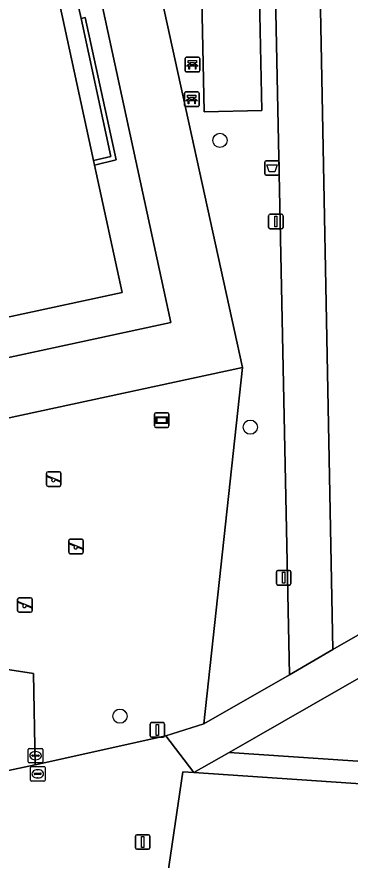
# Model space of a CAD drawing. Extents: x 163683 to 164494, y 382709 to 383872.
# Drawn here: x 164160.7 to 164183.5, y 383281.1 to 383339 of the extents above; entities that cross this region are included whole.
import ezdxf

# ---------------------------------------------------------------- set-up
doc = ezdxf.new("R2010")
doc.units = 0
for name, color, linetype in [('IMGEO_Afvalbak', 7, 'Continuous'), ('IMGEO_Bank', 7, 'Continuous'), ('IMGEO_Boom', 7, 'Continuous'), ('IMGEO_Groenvoorziening', 7, 'Continuous'), ('IMGEO_Lichtmast', 7, 'Continuous'), ('IMGEO_Muur', 7, 'Continuous'), ('IMGEO_Pand', 7, 'Continuous'), ('IMGEO_Reclamebord', 7, 'Continuous'), ('IMGEO_Rioolput', 7, 'Continuous'), ('IMGEO_Speelvoorziening', 7, 'Continuous'), ('IMGEO_Terreindeel_halfverhard', 7, 'Continuous'), ('IMGEO_Verkeersbordpaal', 7, 'Continuous'), ('IMGEO_Voetpad_gesloten', 7, 'Continuous'), ('IMGEO_Voetpad_open', 7, 'Continuous')]:
    doc.layers.add(name, color=color, linetype=linetype)

msp = doc.modelspace()

# ---------------------------------------------------------------- linework, layer by layer
at = {"layer": 'IMGEO_Afvalbak'}
for p, q in [((164177.656, 383328.22), (164177.656, 383329.02)), ((164177.656, 383329.02), (164177.656, 383328.22)), ((164177.756, 383329.12), (164178.546, 383329.12)), ((164178.546, 383329.12), (164177.756, 383329.12)), ((164178.646, 383329.02), (164178.646, 383328.22)), ((164178.646, 383328.22), (164178.646, 383329.02)), ((164178.546, 383328.12), (164177.756, 383328.12)), ((164177.756, 383328.12), (164178.546, 383328.12))]:
    msp.add_line(p, q, dxfattribs=at)
msp.add_lwpolyline([(164177.799, 383328.834), (164178.503, 383328.834), (164178.354, 383328.364), (164177.948, 383328.364), (164177.799, 383328.834)], dxfattribs=at)
for centre, start, end in [((164177.756, 383329.02), 90, 180), ((164177.756, 383329.02), 90, 180), ((164178.546, 383329.02), 0, 90), ((164178.546, 383329.02), 360, 90), ((164177.756, 383328.22), 180, 270), ((164177.756, 383328.22), 180, 270), ((164178.546, 383328.22), 270, 0), ((164178.546, 383328.22), 270, 0)]:
    msp.add_arc(centre, 0.1, start, end, dxfattribs=at)
at = {"layer": 'IMGEO_Bank'}
for p, q in [((164172.19, 383335.291), (164172.19, 383336.132)), ((164172.19, 383336.132), (164172.19, 383335.291)), ((164172.265, 383336.216), (164173.106, 383336.216)), ((164173.106, 383336.216), (164172.265, 383336.216)), ((164173.19, 383336.141), (164173.19, 383335.3)), ((164173.19, 383335.3), (164173.19, 383336.141)), ((164172.887, 383335.614), (164172.494, 383335.614)), ((164172.499, 383335.722), (164172.499, 383335.828)), ((164172.543, 383335.828), (164172.543, 383335.722)), ((164172.831, 383335.834), (164172.549, 383335.834)), ((164172.549, 383335.716), (164172.831, 383335.716)), ((164172.837, 383335.722), (164172.837, 383335.828)), ((164172.881, 383335.828), (164172.881, 383335.722)), ((164173.115, 383335.216), (164172.274, 383335.216)), ((164172.274, 383335.216), (164173.115, 383335.216)), ((164172.144, 383332.911), (164172.144, 383333.752)), ((164172.144, 383333.752), (164172.144, 383332.911)), ((164172.219, 383333.836), (164173.06, 383333.836)), ((164173.06, 383333.836), (164172.219, 383333.836)), ((164173.144, 383333.761), (164173.144, 383332.92)), ((164173.144, 383332.92), (164173.144, 383333.761)), ((164172.841, 383333.234), (164172.448, 383333.234)), ((164172.453, 383333.342), (164172.453, 383333.448)), ((164172.497, 383333.448), (164172.497, 383333.342)), ((164172.785, 383333.454), (164172.503, 383333.454)), ((164172.503, 383333.336), (164172.785, 383333.336)), ((164172.791, 383333.342), (164172.791, 383333.448)), ((164172.835, 383333.448), (164172.835, 383333.342)), ((164173.069, 383332.836), (164172.228, 383332.836)), ((164172.228, 383332.836), (164173.069, 383332.836))]:
    msp.add_line(p, q, dxfattribs=at)
for points in [[(164172.493, 383335.834), (164172.407, 383335.834), (164172.407, 383335.995), (164172.97, 383335.995), (164172.97, 383335.834), (164172.887, 383335.834)], [(164172.437, 383335.614), (164172.295, 383335.614), (164172.407, 383335.716), (164172.493, 383335.716)], [(164172.487, 383335.607), (164172.487, 383335.4), (164172.444, 383335.4), (164172.444, 383335.607)], [(164172.887, 383335.716), (164172.97, 383335.716), (164173.082, 383335.614), (164172.943, 383335.614)], [(164172.937, 383335.607), (164172.937, 383335.4), (164172.893, 383335.4), (164172.893, 383335.607)], [(164172.447, 383333.454), (164172.361, 383333.454), (164172.361, 383333.615), (164172.924, 383333.615), (164172.924, 383333.454), (164172.841, 383333.454)], [(164172.391, 383333.234), (164172.249, 383333.234), (164172.361, 383333.336), (164172.447, 383333.336)], [(164172.441, 383333.227), (164172.441, 383333.02), (164172.398, 383333.02), (164172.398, 383333.227)], [(164172.841, 383333.336), (164172.924, 383333.336), (164173.036, 383333.234), (164172.897, 383333.234)], [(164172.891, 383333.227), (164172.891, 383333.02), (164172.847, 383333.02), (164172.847, 383333.227)]]:
    msp.add_lwpolyline(points, dxfattribs=at)
for centre, radius, start, end in [((164172.268, 383336.138), 0.0779, 92.4484, 184.28452), ((164172.268, 383336.138), 0.0779, 92.4484, 184.28452), ((164173.112, 383336.138), 0.0779, 2.4484, 94.28452), ((164173.112, 383336.138), 0.0779, 2.4484, 94.28452), ((164172.268, 383335.294), 0.0779, 182.4484, 274.28452), ((164172.268, 383335.294), 0.0779, 182.4484, 274.28452), ((164172.437, 383335.607), 0.00671, 2.89567, 87.10433), ((164172.494, 383335.607), 0.00671, 92.89567, 177.10433), ((164172.492, 383335.827), 0.00671, 2.89567, 87.10433), ((164172.492, 383335.723), 0.00671, 272.89567, 357.10433), ((164172.549, 383335.827), 0.00671, 92.89567, 177.10433), ((164172.549, 383335.723), 0.00671, 182.89567, 267.10433), ((164172.831, 383335.827), 0.00671, 2.89567, 87.10433), ((164172.831, 383335.723), 0.00671, 272.89567, 357.10433), ((164172.888, 383335.827), 0.00671, 92.89567, 177.10433), ((164172.888, 383335.723), 0.00671, 182.89567, 267.10433), ((164172.886, 383335.607), 0.00671, 2.89567, 87.10433), ((164172.943, 383335.607), 0.00671, 92.89567, 177.10433), ((164173.112, 383335.294), 0.0779, 272.4484, 4.28452), ((164173.112, 383335.294), 0.0779, 272.4484, 4.28452), ((164172.222, 383333.758), 0.0779, 92.4484, 184.28452), ((164172.222, 383333.758), 0.0779, 92.4484, 184.28452), ((164173.066, 383333.758), 0.0779, 2.4484, 94.28452), ((164173.066, 383333.758), 0.0779, 2.4484, 94.28452), ((164172.391, 383333.227), 0.00671, 2.89567, 87.10433), ((164172.448, 383333.227), 0.00671, 92.89567, 177.10433), ((164172.446, 383333.447), 0.00671, 2.89567, 87.10433), ((164172.446, 383333.343), 0.00671, 272.89567, 357.10433), ((164172.503, 383333.447), 0.00671, 92.89567, 177.10433), ((164172.503, 383333.343), 0.00671, 182.89567, 267.10433), ((164172.785, 383333.447), 0.00671, 2.89567, 87.10433), ((164172.785, 383333.343), 0.00671, 272.89567, 357.10433), ((164172.842, 383333.447), 0.00671, 92.89567, 177.10433), ((164172.842, 383333.343), 0.00671, 182.89567, 267.10433), ((164172.84, 383333.227), 0.00671, 2.89567, 87.10433), ((164172.897, 383333.227), 0.00671, 92.89567, 177.10433), ((164172.222, 383332.914), 0.0779, 182.4484, 274.28452), ((164172.222, 383332.914), 0.0779, 182.4484, 274.28452), ((164173.066, 383332.914), 0.0779, 272.4484, 4.28452), ((164173.066, 383332.914), 0.0779, 272.4484, 4.28452)]:
    msp.add_arc(centre, radius, start, end, dxfattribs=at)
at = {"layer": 'IMGEO_Boom'}
for centre in [(164174.58, 383330.514), (164176.657, 383310.846), (164167.72, 383291.024)]:
    msp.add_circle(centre, 0.489, dxfattribs=at)
at = {"layer": 'IMGEO_Groenvoorziening'}
for points in [[(164119.156, 383296.39), (164121.819, 383296.004), (164122.79, 383307.57), (164171.2, 383318.018), (164162.016, 383360.502), (164160.187, 383360.532), (164165.055, 383338.875), (164165.344, 383338.944), (164167.451, 383329.183), (164165.973, 383328.818), (164167.864, 383320.086), (164121.192, 383310.032)], [(164176.118, 383314.94), (164173.48, 383290.49), (164179.349, 383293.867), (164178.3, 383344.874), (164178.269, 383345.547), (164178.125, 383353.125), (164166.939, 383359.629), (164166.931, 383360.421), (164166.15, 383360.434)], [(164177.456, 383332.556), (164173.507, 383332.471), (164173.107, 383351.167), (164177.056, 383351.252)], [(164181.251, 383351.41), (164182.325, 383295.595), (164215.972, 383314.881), (164206.649, 383336.883)], [(164216.924, 383312.436), (164175.219, 383288.541), (164228.468, 383284.936)]]:
    msp.add_lwpolyline(points, close=True, dxfattribs=at)
msp.add_lwpolyline([(164130.633, 383298.769), (164161.803, 383293.945), (164161.895, 383287.693), (164170.869, 383289.667), (164173.48, 383290.49), (164176.118, 383314.94), (164129.776, 383304.956)], dxfattribs=at)
at = {"layer": 'IMGEO_Lichtmast'}
for p, q in [((164177.918, 383324.551), (164177.918, 383325.351)), ((164177.918, 383325.351), (164177.918, 383324.551)), ((164178.018, 383325.451), (164178.808, 383325.451)), ((164178.808, 383325.451), (164178.018, 383325.451)), ((164178.908, 383325.351), (164178.908, 383324.551)), ((164178.908, 383324.551), (164178.908, 383325.351)), ((164178.808, 383324.451), (164178.018, 383324.451)), ((164178.018, 383324.451), (164178.808, 383324.451)), ((164178.451, 383300.115), (164178.451, 383300.915)), ((164178.451, 383300.915), (164178.451, 383300.115)), ((164178.551, 383301.015), (164179.341, 383301.015)), ((164179.341, 383301.015), (164178.551, 383301.015)), ((164179.441, 383300.915), (164179.441, 383300.115)), ((164179.441, 383300.115), (164179.441, 383300.915)), ((164179.341, 383300.015), (164178.551, 383300.015)), ((164178.551, 383300.015), (164179.341, 383300.015)), ((164168.787, 383281.99), (164168.787, 383282.79)), ((164168.787, 383282.79), (164168.787, 383281.99)), ((164168.887, 383282.89), (164169.677, 383282.89)), ((164169.677, 383282.89), (164168.887, 383282.89)), ((164169.777, 383282.79), (164169.777, 383281.99)), ((164169.777, 383281.99), (164169.777, 383282.79)), ((164169.677, 383281.89), (164168.887, 383281.89)), ((164168.887, 383281.89), (164169.677, 383281.89))]:
    msp.add_line(p, q, dxfattribs=at)
for points in [[(164178.338, 383325.326), (164178.488, 383325.326), (164178.488, 383324.576), (164178.338, 383324.576), (164178.338, 383325.326)], [(164178.871, 383300.89), (164179.021, 383300.89), (164179.021, 383300.14), (164178.871, 383300.14), (164178.871, 383300.89)], [(164169.207, 383282.765), (164169.357, 383282.765), (164169.357, 383282.015), (164169.207, 383282.015), (164169.207, 383282.765)]]:
    msp.add_lwpolyline(points, dxfattribs=at)
for centre, start, end in [((164178.018, 383325.351), 90, 180), ((164178.018, 383325.351), 90, 180), ((164178.808, 383325.351), 0, 90), ((164178.808, 383325.351), 360, 90), ((164178.018, 383324.551), 180, 270), ((164178.018, 383324.551), 180, 270), ((164178.808, 383324.551), 270, 0), ((164178.808, 383324.551), 270, 0), ((164178.551, 383300.915), 90, 180), ((164178.551, 383300.915), 90, 180), ((164179.341, 383300.915), 0, 90), ((164179.341, 383300.915), 360, 90), ((164178.551, 383300.115), 180, 270), ((164178.551, 383300.115), 180, 270), ((164179.341, 383300.115), 270, 0), ((164179.341, 383300.115), 270, 0), ((164168.887, 383282.79), 90, 180), ((164168.887, 383282.79), 90, 180), ((164169.677, 383282.79), 0, 90), ((164169.677, 383282.79), 360, 90), ((164168.887, 383281.99), 180, 270), ((164168.887, 383281.99), 180, 270), ((164169.677, 383281.99), 270, 0), ((164169.677, 383281.99), 270, 0)]:
    msp.add_arc(centre, 0.1, start, end, dxfattribs=at)
at = {"layer": 'IMGEO_Muur'}
msp.add_lwpolyline([(164165.973, 383328.818), (164167.451, 383329.183), (164165.344, 383338.944), (164165.055, 383338.875), (164167.088, 383329.415), (164165.905, 383329.135)], close=True, dxfattribs=at)
at = {"layer": 'IMGEO_Pand'}
msp.add_lwpolyline([(164121.192, 383310.032), (164167.864, 383320.086), (164165.973, 383328.818), (164165.905, 383329.135), (164160.295, 383355.04)], dxfattribs=at)
msp.add_lwpolyline([(164267.45, 383294.04), (164266.219, 383293.698), (164249.278, 383288.989), (164229.119, 383283.385), (164228.98, 383283.346), (164172.791, 383287.15), (164172.045, 383287.201), (164169.075, 383267.189), (164226.404, 383258.636), (164231.651, 383260.087), (164231.096, 383262.034), (164235.928, 383263.381), (164236.464, 383261.459), (164240.908, 383245.525), (164257.984, 383248.406), (164278.847, 383251.925), (164276.385, 383260.917), (164276.645, 383260.989)], close=True, dxfattribs=at)
at = {"layer": 'IMGEO_Reclamebord'}
for p, q in [((164170.085, 383310.926), (164170.085, 383311.726)), ((164170.085, 383311.726), (164170.085, 383310.926)), ((164170.185, 383311.826), (164170.975, 383311.826)), ((164170.975, 383311.826), (164170.185, 383311.826)), ((164171.075, 383311.726), (164171.075, 383310.926)), ((164171.075, 383310.926), (164171.075, 383311.726)), ((164170.975, 383310.826), (164170.185, 383310.826)), ((164170.185, 383310.826), (164170.975, 383310.826))]:
    msp.add_line(p, q, dxfattribs=at)
for points in [[(164170.186, 383311.558), (164170.974, 383311.558), (164170.974, 383311.094), (164170.186, 383311.094), (164170.186, 383311.558)], [(164170.251, 383311.493), (164170.251, 383311.159), (164170.909, 383311.159), (164170.909, 383311.493), (164170.251, 383311.493)]]:
    msp.add_lwpolyline(points, dxfattribs=at)
for centre, start, end in [((164170.185, 383311.726), 90, 180), ((164170.185, 383311.726), 90, 180), ((164170.975, 383311.726), 0, 90), ((164170.975, 383311.726), 360, 90), ((164170.185, 383310.926), 180, 270), ((164170.185, 383310.926), 180, 270), ((164170.975, 383310.926), 270, 0), ((164170.975, 383310.926), 270, 0)]:
    msp.add_arc(centre, 0.1, start, end, dxfattribs=at)
at = {"layer": 'IMGEO_Rioolput'}
for p, q in [((164161.43, 383287.889), (164161.43, 383288.741)), ((164161.505, 383288.815), (164162.357, 383288.815)), ((164161.918, 383288.595), (164161.943, 383288.595)), ((164162.431, 383288.741), (164162.431, 383287.889)), ((164161.689, 383288.309), (164161.689, 383288.321)), ((164162.127, 383288.272), (164161.729, 383288.272)), ((164161.732, 383288.358), (164162.13, 383288.358)), ((164161.941, 383288.035), (164161.916, 383288.035)), ((164162.173, 383288.321), (164162.173, 383288.309)), ((164162.357, 383287.815), (164161.505, 383287.815)), ((164161.583, 383286.642), (164161.583, 383287.494)), ((164161.658, 383287.568), (164162.51, 383287.568)), ((164162.071, 383287.348), (164162.096, 383287.348)), ((164162.584, 383287.494), (164162.584, 383286.642)), ((164161.842, 383287.062), (164161.842, 383287.074)), ((164162.28, 383287.025), (164161.882, 383287.025)), ((164161.885, 383287.111), (164162.283, 383287.111)), ((164162.094, 383286.788), (164162.069, 383286.788)), ((164162.326, 383287.074), (164162.326, 383287.062)), ((164162.51, 383286.568), (164161.658, 383286.568))]:
    msp.add_line(p, q, dxfattribs=at)
for points in [[(164161.43, 383287.889), (164161.43, 383288.741)], [(164161.505, 383288.815), (164162.357, 383288.815)], [(164162.431, 383288.741), (164162.431, 383287.889)], [(164162.357, 383287.815), (164161.505, 383287.815)], [(164161.583, 383286.642), (164161.583, 383287.494)], [(164161.658, 383287.568), (164162.51, 383287.568)], [(164162.584, 383287.494), (164162.584, 383286.642)], [(164162.51, 383286.568), (164161.658, 383286.568)]]:
    msp.add_lwpolyline(points, dxfattribs=at)
for centre, radius, start, end in [((164161.507, 383288.739), 0.0765, 91.55205, 178.44795), ((164161.507, 383288.739), 0.0765, 91.55205, 178.44795), ((164162.355, 383288.739), 0.0765, 1.55205, 88.44795), ((164162.355, 383288.739), 0.0765, 1.55205, 88.44795), ((164161.507, 383287.891), 0.0765, 181.55205, 268.44795), ((164161.507, 383287.891), 0.0765, 181.55205, 268.44795), ((164161.729, 383288.318), 0.0403, 85.87752, 175.75265), ((164161.726, 383288.308), 0.0366, 178.93798, 274.71019), ((164162.13, 383288.315), 0.043, 264.86636, 352.45326), ((164162.134, 383288.32), 0.0386, 1.73085, 96.63898), ((164162.355, 383287.891), 0.0765, 271.55205, 358.44795), ((164162.355, 383287.891), 0.0765, 271.55205, 358.44795), ((164161.66, 383287.492), 0.0765, 91.55205, 178.44795), ((164161.66, 383287.492), 0.0765, 91.55205, 178.44795), ((164162.508, 383287.492), 0.0765, 1.55205, 88.44795), ((164162.508, 383287.492), 0.0765, 1.55205, 88.44795), ((164161.882, 383287.071), 0.0403, 85.87752, 175.75265), ((164161.879, 383287.061), 0.0366, 178.93798, 274.71019), ((164162.283, 383287.068), 0.043, 264.86636, 352.45326), ((164162.287, 383287.073), 0.0386, 1.73085, 96.63898), ((164161.66, 383286.644), 0.0765, 181.55205, 268.44795), ((164161.66, 383286.644), 0.0765, 181.55205, 268.44795), ((164162.508, 383286.644), 0.0765, 271.55205, 358.44795), ((164162.508, 383286.644), 0.0765, 271.55205, 358.44795)]:
    msp.add_arc(centre, radius, start, end, dxfattribs=at)
for centre, major_axis, ratio, start_param, end_param in [((164161.917, 383288.315), (-0.387, 0.002), 0.722429, 4.712389, 7.853982), ((164161.942, 383288.315), (-0.39, 0.002), 0.717154, 1.570796, 4.712389), ((164162.07, 383287.068), (-0.387, 0.002), 0.722429, 4.712389, 7.853982), ((164162.095, 383287.068), (-0.39, 0.002), 0.717154, 1.570796, 4.712389)]:
    msp.add_ellipse(centre, major_axis=major_axis, ratio=ratio, start_param=start_param, end_param=end_param, dxfattribs=at)
at = {"layer": 'IMGEO_Speelvoorziening'}
for p, q in [((164162.687, 383306.884), (164162.687, 383307.684)), ((164162.687, 383307.684), (164162.687, 383306.884)), ((164162.787, 383307.784), (164163.577, 383307.784)), ((164163.577, 383307.784), (164162.787, 383307.784)), ((164163.677, 383307.684), (164163.677, 383306.884)), ((164163.677, 383306.884), (164163.677, 383307.684)), ((164163.07, 383307.312), (164162.731, 383307.449)), ((164162.756, 383307.509), (164163.632, 383307.156)), ((164163.608, 383307.096), (164163.268, 383307.233)), ((164163.577, 383306.784), (164162.787, 383306.784)), ((164162.787, 383306.784), (164163.577, 383306.784)), ((164164.214, 383302.266), (164164.214, 383303.066)), ((164164.214, 383303.066), (164164.214, 383302.266)), ((164164.314, 383303.166), (164165.104, 383303.166)), ((164165.104, 383303.166), (164164.314, 383303.166)), ((164165.204, 383303.066), (164165.204, 383302.266)), ((164165.204, 383302.266), (164165.204, 383303.066)), ((164164.597, 383302.694), (164164.258, 383302.831)), ((164164.283, 383302.891), (164165.159, 383302.538)), ((164165.135, 383302.478), (164164.795, 383302.615)), ((164165.104, 383302.166), (164164.314, 383302.166)), ((164164.314, 383302.166), (164165.104, 383302.166)), ((164160.706, 383298.245), (164160.706, 383299.045)), ((164160.706, 383299.045), (164160.706, 383298.245)), ((164160.775, 383298.87), (164161.651, 383298.517)), ((164160.806, 383299.145), (164161.596, 383299.145)), ((164161.596, 383299.145), (164160.806, 383299.145)), ((164161.696, 383299.045), (164161.696, 383298.245)), ((164161.696, 383298.245), (164161.696, 383299.045)), ((164161.089, 383298.673), (164160.75, 383298.81)), ((164161.627, 383298.457), (164161.287, 383298.594)), ((164161.596, 383298.145), (164160.806, 383298.145)), ((164160.806, 383298.145), (164161.596, 383298.145))]:
    msp.add_line(p, q, dxfattribs=at)
for centre, radius, start, end in [((164162.787, 383307.684), 0.1, 90, 180), ((164162.787, 383307.684), 0.1, 90, 180), ((164163.577, 383307.684), 0.1, 0, 90), ((164163.577, 383307.684), 0.1, 360, 90), ((164162.744, 383307.479), 0.0327, 68.07798, 248.07798), ((164163.149, 383307.222), 0.12, 130.99278, 5.16318), ((164163.62, 383307.126), 0.0327, 248.07798, 68.07798), ((164162.787, 383306.884), 0.1, 180, 270), ((164162.787, 383306.884), 0.1, 180, 270), ((164163.577, 383306.884), 0.1, 270, 0), ((164163.577, 383306.884), 0.1, 270, 0), ((164164.314, 383303.066), 0.1, 90, 180), ((164164.314, 383303.066), 0.1, 90, 180), ((164165.104, 383303.066), 0.1, 0, 90), ((164165.104, 383303.066), 0.1, 360, 90), ((164164.271, 383302.861), 0.0327, 68.07798, 248.07798), ((164164.676, 383302.604), 0.12, 130.99278, 5.16318), ((164165.147, 383302.508), 0.0327, 248.07798, 68.07798), ((164164.314, 383302.266), 0.1, 180, 270), ((164164.314, 383302.266), 0.1, 180, 270), ((164165.104, 383302.266), 0.1, 270, 0), ((164165.104, 383302.266), 0.1, 270, 0), ((164160.806, 383299.045), 0.1, 90, 180), ((164160.806, 383299.045), 0.1, 90, 180), ((164160.763, 383298.84), 0.0327, 68.07798, 248.07798), ((164161.596, 383299.045), 0.1, 0, 90), ((164161.596, 383299.045), 0.1, 360, 90), ((164161.168, 383298.583), 0.12, 130.99278, 5.16318), ((164161.639, 383298.487), 0.0327, 248.07798, 68.07798), ((164160.806, 383298.245), 0.1, 180, 270), ((164160.806, 383298.245), 0.1, 180, 270), ((164161.596, 383298.245), 0.1, 270, 0), ((164161.596, 383298.245), 0.1, 270, 0)]:
    msp.add_arc(centre, radius, start, end, dxfattribs=at)
at = {"layer": 'IMGEO_Terreindeel_halfverhard'}
msp.add_lwpolyline([(164177.456, 383332.556), (164177.056, 383351.252), (164173.107, 383351.167), (164173.507, 383332.471)], close=True, dxfattribs=at)
at = {"layer": 'IMGEO_Verkeersbordpaal'}
for p, q in [((164169.79, 383289.678), (164169.79, 383290.478)), ((164169.79, 383290.478), (164169.79, 383289.678)), ((164169.89, 383290.578), (164170.68, 383290.578)), ((164170.68, 383290.578), (164169.89, 383290.578)), ((164170.78, 383290.478), (164170.78, 383289.678)), ((164170.78, 383289.678), (164170.78, 383290.478)), ((164170.68, 383289.578), (164169.89, 383289.578)), ((164169.89, 383289.578), (164170.68, 383289.578))]:
    msp.add_line(p, q, dxfattribs=at)
msp.add_lwpolyline([(164170.21, 383290.453), (164170.36, 383290.453), (164170.36, 383289.703), (164170.21, 383289.703), (164170.21, 383290.453)], dxfattribs=at)
for centre, start, end in [((164169.89, 383290.478), 90, 180), ((164169.89, 383290.478), 90, 180), ((164170.68, 383290.478), 0, 90), ((164170.68, 383290.478), 360, 90), ((164169.89, 383289.678), 180, 270), ((164169.89, 383289.678), 180, 270), ((164170.68, 383289.678), 270, 0), ((164170.68, 383289.678), 270, 0)]:
    msp.add_arc(centre, 0.1, start, end, dxfattribs=at)
at = {"layer": 'IMGEO_Voetpad_gesloten'}
for points in [[(164181.251, 383351.41), (164178.125, 383353.125), (164178.269, 383345.547), (164178.3, 383344.874), (164179.349, 383293.867), (164182.325, 383295.595)], [(164216.924, 383312.436), (164219.258, 383313.698), (164233.405, 383321.815), (164230.754, 383323.319), (164218.252, 383316.165), (164215.972, 383314.881), (164182.325, 383295.595), (164179.349, 383293.867), (164173.48, 383290.49), (164170.869, 383289.667), (164172.791, 383287.15), (164175.219, 383288.541)]]:
    msp.add_lwpolyline(points, close=True, dxfattribs=at)
at = {"layer": 'IMGEO_Voetpad_open'}
msp.add_lwpolyline([(164129.776, 383304.956), (164176.118, 383314.94), (164166.15, 383360.434), (164162.016, 383360.502), (164171.2, 383318.018), (164122.79, 383307.57), (164121.819, 383296.004), (164151.18, 383291.75), (164151.268, 383291.737), (164154.459, 383286.101), (164161.895, 383287.693), (164161.803, 383293.945), (164130.633, 383298.769)], dxfattribs=at)
for points in [[(164160.187, 383360.532), (164151.37, 383360.677), (164152.282, 383356.605), (164153.023, 383353.46), (164160.295, 383355.04), (164165.905, 383329.135), (164167.088, 383329.415), (164165.055, 383338.875)], [(164172.045, 383287.201), (164172.791, 383287.15), (164170.869, 383289.667), (164161.895, 383287.693), (164154.459, 383286.101), (164150.192, 383285.109), (164149.581, 383281.003), (164154.457, 383280.534), (164152.837, 383269.576), (164152.429, 383266.819), (164160.049, 383266.117), (164159.765, 383264.084), (164157.09, 383262.182), (164167.597, 383257.227), (164169.075, 383267.189)], [(164175.219, 383288.541), (164172.791, 383287.15), (164228.98, 383283.346), (164229.119, 383283.385), (164228.468, 383284.936)]]:
    msp.add_lwpolyline(points, close=True, dxfattribs=at)

doc.saveas('drawing.dxf')
